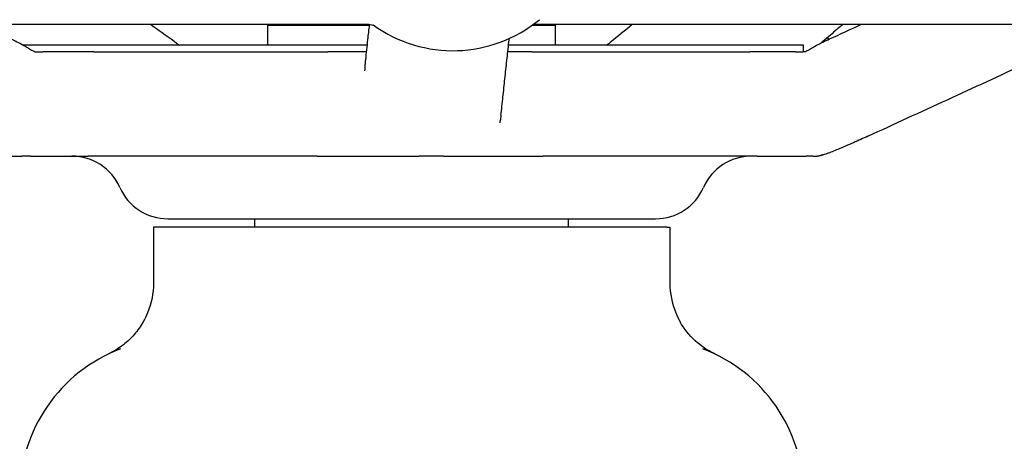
# Model space of a CAD drawing. Header units: inches. Extents: x 24 to 1128, y -94 to 748.
# Tile 490 of 573: x 933.25 to 935.61, y 265.32 to 266.33. Entities that reach past the tile are written whole.
import ezdxf

# ---------------------------------------------------------------- set-up
doc = ezdxf.new("R2010")
doc.units = ezdxf.units.IN
doc.header["$LTSCALE"] = 32
doc.header["$MEASUREMENT"] = 0
doc.layers.add('Visible (ANSI)', color=7, linetype='Continuous', lineweight=30)

msp = doc.modelspace()

# ---------------------------------------------------------------- linework, layer by layer
at = {"layer": 'Visible (ANSI)'}
for p, q in [((934.08542, 266.31512), (932.39076, 266.31512)), ((933.84791, 266.31362), (934.09074, 266.31362)), ((933.84791, 266.26575), (933.84791, 266.31362)), ((933.86682, 266.31362), (933.8697, 266.31512)), ((934.47987, 266.31362), (934.53541, 266.31362)), ((936.07016, 266.31512), (934.48947, 266.31512)), ((934.5209, 266.31512), (934.51803, 266.31362)), ((934.53541, 266.26575), (934.53541, 266.31362)), ((934.08558, 266.26575), (933.26303, 266.26575)), ((935.12916, 266.26575), (934.42327, 266.26575)), ((935.12916, 266.25028), (935.12916, 266.26575)), ((933.43161, 266.25012), (933.3103, 266.25012)), ((933.43161, 266.25012), (933.99116, 266.25012)), ((933.43161, 266.25012), (933.99116, 266.25012)), ((934.08391, 266.25012), (933.99116, 266.25012)), ((934.47877, 266.25012), (934.42158, 266.25012)), ((934.47877, 266.25012), (935.00069, 266.25012)), ((934.47877, 266.25012), (935.00069, 266.25012)), ((935.10955, 266.25012), (935.00069, 266.25012)), ((933.22592, 266.00012), (933.25891, 266.00012)), ((933.2797, 266.00012), (933.25891, 266.00012)), ((933.2797, 266.00012), (933.41764, 266.00012)), ((933.9658, 266.00012), (933.41764, 266.00012)), ((933.9658, 266.00012), (934.20953, 266.00012)), ((934.26816, 266.00012), (934.20953, 266.00012)), ((934.26816, 266.00012), (934.50652, 266.00012)), ((935.01781, 266.00012), (934.50652, 266.00012)), ((935.01781, 266.00012), (935.13545, 266.00012)), ((935.1509, 266.00012), (935.13545, 266.00012)), ((935.1509, 266.00012), (935.16175, 266.00012)), ((933.60834, 265.85012), (934.77497, 265.85012)), ((933.81666, 265.83012), (933.81666, 265.85012)), ((934.56666, 265.83012), (934.56666, 265.85012)), ((933.58062, 265.83012), (933.57416, 265.83012)), ((933.57416, 265.83012), (933.57416, 265.69617)), ((933.58825, 265.83012), (933.58062, 265.83012)), ((934.79507, 265.83012), (933.58825, 265.83012)), ((934.80271, 265.83012), (934.79507, 265.83012)), ((934.80271, 265.83012), (934.80916, 265.83012)), ((934.80916, 265.83012), (934.80916, 265.69617))]:
    msp.add_line(p, q, dxfattribs=at)
for centre, radius, start, end in [((934.29032, 266.57762), 0.325, 234.08441, 309.50864), ((935.32276, 266.57762), 0.325, 244.98517, 246.04872), ((933.37916, 265.87512), 0.125, 23.57818, 90), ((935.00416, 265.87512), 0.125, 90, 156.42182), ((933.60829, 265.97512), 0.125, 203.57818, 270), ((934.77503, 265.97512), 0.125, 270, 336.42182), ((933.62916, 265.18862), 0.375, 110.89571, 180), ((934.75416, 265.18862), 0.375, 0, 69.10429)]:
    msp.add_arc(centre, radius, start, end, dxfattribs=at)
for points in [[(933.62352, 266.27491), (933.60461, 266.28831), (933.58569, 266.30172), (933.56678, 266.31512)], [(934.71932, 266.31512), (934.70176, 266.30092), (934.6842, 266.28671), (934.66664, 266.27252)], [(935.19103, 266.2807), (935.21599, 266.29217), (935.24095, 266.30365), (935.26591, 266.31512)], [(935.17521, 266.27483), (935.17355, 266.27349), (935.1719, 266.27215), (935.17025, 266.27081)]]:
    msp.add_open_spline(points, degree=3, dxfattribs=at)
for points, knots in [([(934.08179, 266.23062), (934.08353, 266.24674), (934.08527, 266.26287), (934.0883, 266.29095), (934.08958, 266.3029), (934.09087, 266.31485)], [0.77160372, 0.77160372, 0.77160372, 0.77160372, 1.07474202, 1.07474202, 1.29924856, 1.29924856, 1.29924856, 1.29924856]), ([(934.10324, 266.31187), (934.10257, 266.31216), (934.10148, 266.3126), (934.09808, 266.31362), (934.09591, 266.31419), (934.09074, 266.3149), (934.08835, 266.31512), (934.08542, 266.31512)], [0.52279542, 0.52279542, 0.52279542, 0.52279542, 0.545370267, 0.545370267, 0.565399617, 0.565399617, 0.577961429, 0.577961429, 0.577961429, 0.577961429]), ([(934.48947, 266.31512), (934.48606, 266.31512), (934.48364, 266.3148), (934.48148, 266.31442), (934.48111, 266.31435), (934.48078, 266.31428)], [0, 0, 0, 0, 0.023018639, 0.023018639, 0.0282285, 0.0282285, 0.0282285, 0.0282285]), ([(935.22338, 266.31512), (935.22222, 266.31436), (935.22102, 266.31354), (935.21589, 266.3098), (935.21203, 266.30658), (935.2033, 266.29897), (935.19845, 266.29448), (935.1873, 266.2846), (935.18029, 266.27894), (935.17521, 266.27483)], [0.29203731, 0.29203731, 0.29203731, 0.29203731, 0.30796327, 0.30796327, 0.36147562, 0.36147562, 0.43281014, 0.43281014, 0.51871093, 0.51871093, 0.51871093, 0.51871093]), ([(933.2343, 266.28039), (933.24603, 266.27483), (933.25749, 266.2691), (933.27243, 266.26029), (933.27634, 266.25788), (933.28174, 266.25463), (933.28322, 266.25375), (933.28576, 266.25229), (933.28684, 266.25169), (933.28841, 266.25087), (933.28897, 266.25058), (933.28999, 266.25008), (933.29043, 266.24988), (933.29102, 266.24963), (933.29119, 266.24955), (933.29139, 266.24948), (933.29143, 266.24946), (933.29143, 266.24946)], [0, 0, 0, 0, 0.10474171, 0.10474171, 0.14093521, 0.14093521, 0.15449192, 0.15449192, 0.16471611, 0.16471611, 0.17102308, 0.17102308, 0.17849198, 0.17849198, 0.1854649, 0.1854649, 0.19170635, 0.19170635, 0.19170635, 0.19170635]), ([(933.62352, 266.27491), (933.62579, 266.27331), (933.62866, 266.27131), (933.63305, 266.26807), (933.63457, 266.26692), (933.63607, 266.26575)], [0, 0, 0, 0, 0.033112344, 0.033112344, 0.050501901, 0.050501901, 0.050501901, 0.050501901]), ([(934.40518, 266.09793), (934.40675, 266.11249), (934.40832, 266.12707), (934.41147, 266.15622), (934.41304, 266.1708), (934.41618, 266.19997), (934.41775, 266.21456), (934.4209, 266.24373), (934.42247, 266.25832), (934.42436, 266.27589), (934.42468, 266.27887), (934.425, 266.28184)], [0.7332962, 0.7332962, 0.7332962, 0.7332962, 1.0071895, 1.0071895, 1.2810829, 1.2810829, 1.5549762, 1.5549762, 1.8288696, 1.8288696, 1.8847241, 1.8847241, 1.8847241, 1.8847241]), ([(934.65835, 266.26575), (934.65852, 266.2659), (934.6587, 266.26605), (934.66086, 266.26788), (934.66288, 266.2695), (934.66533, 266.27147), (934.66601, 266.27201), (934.66664, 266.27252)], [0.369790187, 0.369790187, 0.369790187, 0.369790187, 0.371993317, 0.371993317, 0.397057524, 0.397057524, 0.40805669, 0.40805669, 0.40805669, 0.40805669]), ([(935.13275, 266.25037), (935.13275, 266.25037), (935.13276, 266.25037), (935.13283, 266.2504), (935.13295, 266.25044), (935.13338, 266.25061), (935.13363, 266.25071), (935.13432, 266.25102), (935.13479, 266.25124), (935.13584, 266.25175), (935.1364, 266.25204), (935.13783, 266.2528), (935.13874, 266.2533), (935.14232, 266.25532), (935.14507, 266.25696), (935.15186, 266.26095), (935.15587, 266.26324), (935.16966, 266.27072), (935.18032, 266.27578), (935.19103, 266.2807)], [0.14183772, 0.14183772, 0.14183772, 0.14183772, 0.14607956, 0.14607956, 0.15657381, 0.15657381, 0.16360701, 0.16360701, 0.17078889, 0.17078889, 0.17683828, 0.17683828, 0.18529246, 0.18529246, 0.21005388, 0.21005388, 0.24840144, 0.24840144, 0.34101643, 0.34101643, 0.34101643, 0.34101643]), ([(935.28256, 266.04784), (935.31427, 266.06241), (935.34597, 266.07698), (935.40937, 266.10614), (935.44107, 266.12072), (935.50447, 266.14989), (935.53617, 266.16447), (935.59956, 266.19365), (935.63125, 266.20824), (935.69464, 266.23743), (935.72633, 266.25202), (935.75802, 266.26662)], [0.4228722, 0.4228722, 0.4228722, 0.4228722, 0.6967656, 0.6967656, 0.970659, 0.970659, 1.2445523, 1.2445523, 1.5184457, 1.5184457, 1.792339, 1.792339, 1.792339, 1.792339]), ([(933.28959, 266.25028), (933.28982, 266.25027), (933.29006, 266.25027), (933.29097, 266.25024), (933.29163, 266.25023), (933.29295, 266.2502), (933.29363, 266.25019), (933.29611, 266.25016), (933.29784, 266.25015), (933.30125, 266.25013), (933.30292, 266.25013), (933.30544, 266.25013), (933.30628, 266.25013), (933.30776, 266.25013), (933.30838, 266.25012), (933.30916, 266.25012), (933.30925, 266.25012), (933.30936, 266.25012), (933.30938, 266.25012), (933.30942, 266.25012), (933.30944, 266.25012), (933.30947, 266.25012), (933.30949, 266.25012), (933.30976, 266.25012), (933.31002, 266.25012), (933.31029, 266.25012)], [0.287281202, 0.287281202, 0.287281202, 0.287281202, 0.289064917, 0.289064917, 0.294371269, 0.294371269, 0.300336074, 0.300336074, 0.316953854, 0.316953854, 0.333382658, 0.333382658, 0.341579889, 0.341579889, 0.347730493, 0.347730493, 0.348500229, 0.348500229, 0.348663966, 0.348663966, 0.348829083, 0.348829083, 0.348913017, 0.348913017, 0.351147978, 0.351147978, 0.351147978, 0.351147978]), ([(935.10957, 266.25012), (935.10986, 266.25012), (935.11016, 266.25012), (935.11046, 266.25012), (935.11047, 266.25012), (935.1105, 266.25012), (935.11052, 266.25012), (935.11061, 266.25012), (935.11067, 266.25012), (935.1108, 266.25012), (935.11086, 266.25012), (935.11169, 266.25013), (935.11237, 266.25013), (935.11399, 266.25013), (935.1149, 266.25013), (935.11833, 266.25014), (935.12081, 266.25014), (935.12448, 266.25018), (935.12554, 266.2502), (935.12717, 266.25023), (935.12768, 266.25024), (935.12877, 266.25027), (935.12936, 266.25029), (935.13027, 266.25033), (935.13059, 266.25034), (935.13104, 266.25037), (935.13119, 266.25038), (935.1316, 266.2504), (935.13186, 266.25042), (935.13232, 266.25045), (935.13252, 266.25047), (935.13286, 266.2505), (935.13299, 266.25051), (935.13313, 266.25052), (935.13315, 266.25053), (935.13318, 266.25053)], [0, 0, 0, 0, 0.002309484, 0.002309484, 0.002382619, 0.002382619, 0.002528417, 0.002528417, 0.003107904, 0.003107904, 0.003704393, 0.003704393, 0.011074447, 0.011074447, 0.020897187, 0.020897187, 0.048314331, 0.048314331, 0.058957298, 0.058957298, 0.063589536, 0.063589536, 0.068304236, 0.068304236, 0.070655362, 0.070655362, 0.071816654, 0.071816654, 0.074166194, 0.074166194, 0.077036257, 0.077036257, 0.08007559, 0.08007559, 0.080855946, 0.080855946, 0.080855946, 0.080855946]), ([(934.07986, 266.2046), (934.07986, 266.2046), (934.07986, 266.2046), (934.07986, 266.20462), (934.07987, 266.20482), (934.07993, 266.20573), (934.07999, 266.20668), (934.08013, 266.20918), (934.08023, 266.21086), (934.08046, 266.21476), (934.0806, 266.21701), (934.08097, 266.2221), (934.08121, 266.225), (934.08155, 266.22839), (934.08164, 266.22922), (934.08174, 266.23017), (934.08177, 266.2304), (934.08179, 266.23062)], [0.39505215, 0.39505215, 0.39505215, 0.39505215, 0.39558435, 0.39558435, 0.40525064, 0.40525064, 0.42132108, 0.42132108, 0.44262059, 0.44262059, 0.47100407, 0.47100407, 0.50890401, 0.50890401, 0.52153513, 0.52153513, 0.52574122, 0.52574122, 0.52574122, 0.52574122]), ([(934.40518, 266.09793), (934.40508, 266.09697), (934.40493, 266.09563), (934.40452, 266.09227), (934.4042, 266.09003), (934.40346, 266.08592), (934.40307, 266.08406), (934.40257, 266.0818), (934.40241, 266.08109), (934.40226, 266.08043), (934.40223, 266.08028), (934.40222, 266.08022), (934.40222, 266.08021), (934.40222, 266.08021)], [0, 0, 0, 0, 0.018818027, 0.018818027, 0.042443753, 0.042443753, 0.063358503, 0.063358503, 0.07651892, 0.07651892, 0.08373261, 0.08373261, 0.085554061, 0.085554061, 0.085554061, 0.085554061]), ([(935.28256, 266.04784), (935.27126, 266.04265), (935.2598, 266.03741), (935.2359, 266.02679), (935.22328, 266.0213), (935.20647, 266.01433), (935.20185, 266.01246), (935.19303, 266.00901), (935.18883, 266.00745), (935.18306, 266.00549), (935.18122, 266.0049), (935.17836, 266.00405), (935.17738, 266.00377), (935.17581, 266.00335), (935.17527, 266.0032), (935.17413, 266.00291), (935.17352, 266.00276), (935.17258, 266.00253), (935.17226, 266.00245), (935.17164, 266.0023), (935.17134, 266.00223), (935.17079, 266.00211), (935.17054, 266.00205), (935.16991, 266.0019), (935.16961, 266.00183), (935.16893, 266.00168), (935.16871, 266.00163), (935.16853, 266.00159), (935.1685, 266.00158), (935.1685, 266.00158)], [0, 0, 0, 0, 0.09764107, 0.09764107, 0.20014664, 0.20014664, 0.23930076, 0.23930076, 0.27864659, 0.27864659, 0.29814838, 0.29814838, 0.30790559, 0.30790559, 0.3127903, 0.3127903, 0.31771137, 0.31771137, 0.32016895, 0.32016895, 0.32264172, 0.32264172, 0.32511111, 0.32511111, 0.33009062, 0.33009062, 0.33996153, 0.33996153, 0.34550167, 0.34550167, 0.34550167, 0.34550167]), ([(935.17268, 266.00255), (935.17241, 266.00244), (935.17218, 266.00234), (935.17124, 266.00196), (935.1708, 266.0018), (935.1695, 266.00134), (935.16932, 266.00128), (935.16802, 266.0009), (935.16746, 266.00074), (935.16636, 266.00051), (935.16595, 266.00044), (935.16512, 266.00032), (935.16474, 266.00027), (935.16409, 266.00021), (935.1639, 266.00019), (935.16351, 266.00017), (935.16332, 266.00016), (935.16301, 266.00015), (935.16296, 266.00014), (935.16286, 266.00014), (935.16282, 266.00014), (935.16272, 266.00014), (935.16267, 266.00014), (935.16258, 266.00013), (935.16255, 266.00013), (935.16249, 266.00013), (935.16246, 266.00013), (935.1624, 266.00013), (935.16237, 266.00013), (935.16229, 266.00013), (935.16224, 266.00013), (935.16212, 266.00013), (935.16206, 266.00013), (935.16197, 266.00013), (935.16194, 266.00013), (935.16189, 266.00012), (935.16187, 266.00012), (935.16182, 266.00012), (935.16178, 266.00012), (935.16174, 266.00012)], [0.11779335, 0.11779335, 0.11779335, 0.11779335, 0.12539603, 0.12539603, 0.15267282, 0.15267282, 0.22590879, 0.22590879, 0.25983755, 0.25983755, 0.27709352, 0.27709352, 0.29003826, 0.29003826, 0.29489319, 0.29489319, 0.29854506, 0.29854506, 0.29917519, 0.29917519, 0.29964483, 0.29964483, 0.30011832, 0.30011832, 0.30035436, 0.30035436, 0.30059124, 0.30059124, 0.30082774, 0.30082774, 0.30130555, 0.30130555, 0.30225858, 0.30225858, 0.30319876, 0.30319876, 0.30413637, 0.30413637, 0.30675068, 0.30675068, 0.30675068, 0.30675068]), ([(933.57416, 265.69617), (933.57416, 265.67175), (933.56939, 265.64757), (933.55712, 265.61766), (933.55366, 265.61054), (933.54976, 265.60368)], [0, 0, 0, 0, 0.18604443, 0.18604443, 0.24640289, 0.24640289, 0.24640289, 0.24640289]), ([(934.80916, 265.69617), (934.80916, 265.67175), (934.81393, 265.64757), (934.82621, 265.61766), (934.82967, 265.61054), (934.83356, 265.60368)], [0, 0, 0, 0, 0.18604443, 0.18604443, 0.24640289, 0.24640289, 0.24640289, 0.24640289]), ([(933.54976, 265.60368), (933.54363, 265.59287), (933.53644, 265.58269), (933.52037, 265.56416), (933.51157, 265.55581), (933.49106, 265.5398), (933.48147, 265.53428), (933.47564, 265.53112), (933.4752, 265.53089), (933.47474, 265.53064)], [0, 0, 0, 0, 0.09469213, 0.09469213, 0.18700728, 0.18700728, 0.29404594, 0.29404594, 0.30156032, 0.30156032, 0.30156032, 0.30156032]), ([(934.90858, 265.53064), (934.90774, 265.53109), (934.90692, 265.53154), (934.89887, 265.53597), (934.88486, 265.54425), (934.8554, 265.57136), (934.84319, 265.58671), (934.83356, 265.60368)], [0.01028684, 0.01028684, 0.01028684, 0.01028684, 0.01590204, 0.01590204, 0.08584187, 0.08584187, 0.15193376, 0.15193376, 0.15193376, 0.15193376]), ([(933.47474, 265.53064), (933.47249, 265.52944), (933.47016, 265.52827), (933.46768, 265.52708), (933.46759, 265.52703), (933.4675, 265.52699)], [-0.020804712, -0.020804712, -0.020804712, -0.020804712, 0, 0, 0.000806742, 0.000806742, 0.000806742, 0.000806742]), ([(934.91583, 265.52699), (934.91574, 265.52703), (934.91564, 265.52708), (934.9132, 265.52825), (934.91088, 265.52942), (934.90858, 265.53064)], [-0.719927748, -0.719927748, -0.719927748, -0.719927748, -0.71835885, -0.71835885, -0.678581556, -0.678581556, -0.678581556, -0.678581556])]:
    msp.add_open_spline(points, degree=3, knots=knots, dxfattribs=at)

doc.saveas('drawing.dxf')
